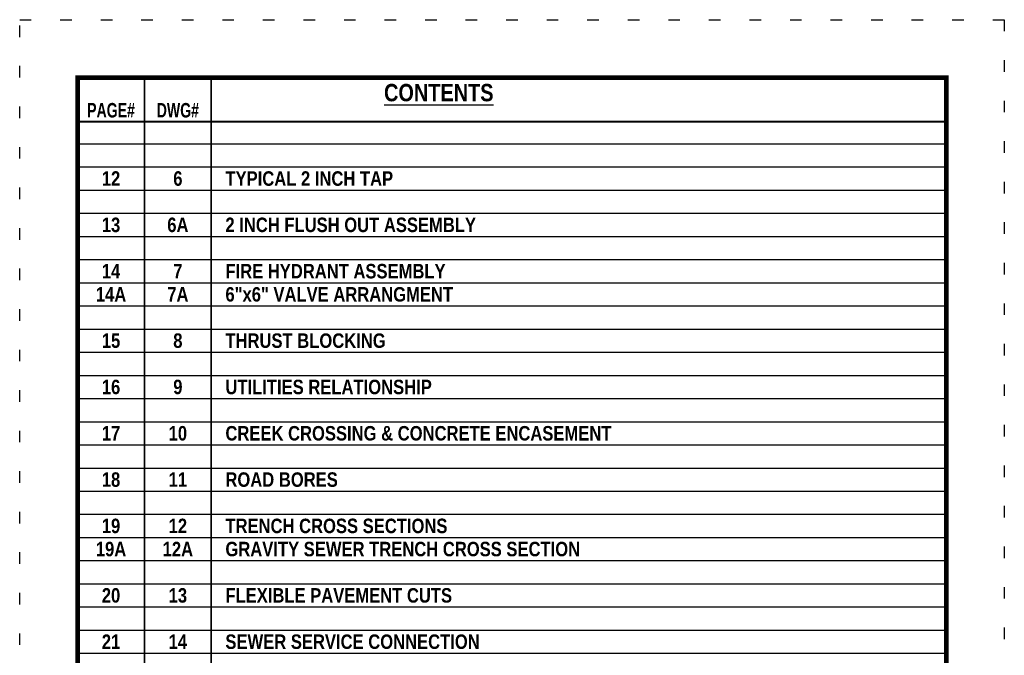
# Model space of a CAD drawing. Header units: feet. Extents: x -26.5 to 0.6, y 11.5 to 22.5.
# Tile 412 of 622: x -17.3 to -8.8, y 17 to 22.5. Entities that reach past the tile are written whole.
import ezdxf
from ezdxf.enums import TextEntityAlignment as Align

# ---------------------------------------------------------------- set-up
doc = ezdxf.new("R2010")
doc.units = ezdxf.units.FT
doc.header["$MEASUREMENT"] = 0
doc.linetypes.add('DOT2', pattern=[0.125, 0, -0.125])
doc.layers.get('0').update_dxf_attribs({"linetype": 'CONTINUOUS'})
doc.layers.get('DEFPOINTS').update_dxf_attribs({"linetype": 'CONTINUOUS'})
doc.layers.add('BORDER', color=252, linetype='CONTINUOUS')
doc.layers.add('TEXT', color=255, linetype='CONTINUOUS')
doc.styles.add('TECHNICAL', font='techb___.ttf', dxfattribs={"height": 0.1})

msp = doc.modelspace()

# ---------------------------------------------------------------- linework, layer by layer
at = {"const_width": 0.015}
for points in [[(-16.1751, 21.9959), (-16.1751, 13.0154)], [(-15.5981, 21.9959), (-15.5981, 13.0154)], [(-16.7521, 21.6154), (-9.2521, 21.6154)]]:
    msp.add_lwpolyline(points, dxfattribs=at)
for points in [[(-16.7521, 21.424), (-9.2521, 21.424)], [(-16.7521, 21.224), (-9.2521, 21.224)], [(-16.7521, 21.024), (-9.2521, 21.024)], [(-16.7521, 20.824), (-9.2521, 20.824)], [(-16.7521, 20.624), (-9.2521, 20.624)], [(-16.7521, 20.424), (-9.2521, 20.424)], [(-16.7521, 20.224), (-9.2521, 20.224)], [(-16.7521, 20.024), (-9.2521, 20.024)], [(-16.7521, 19.824), (-9.2521, 19.824)], [(-16.7521, 19.624), (-9.2521, 19.624)], [(-16.7521, 19.424), (-9.2521, 19.424)], [(-16.7521, 19.224), (-9.2521, 19.224)], [(-16.7521, 19.024), (-9.2521, 19.024)], [(-16.7521, 18.824), (-9.2521, 18.824)], [(-16.7521, 18.624), (-9.2521, 18.624)], [(-16.7521, 18.424), (-9.2521, 18.424)], [(-16.7521, 18.224), (-9.2521, 18.224)], [(-16.7521, 18.024), (-9.2521, 18.024)], [(-16.7521, 17.824), (-9.2521, 17.824)], [(-16.7521, 17.624), (-9.2521, 17.624)], [(-16.7521, 17.424), (-9.2521, 17.424)], [(-16.7521, 17.224), (-9.2521, 17.224)], [(-16.7521, 17.024), (-9.2521, 17.024)]]:
    msp.add_lwpolyline(points)
at = {"layer": 'BORDER', "color": 7, "const_width": 0.04}
msp.add_lwpolyline([(-16.7521, 11.9959), (-16.7521, 21.9959), (-9.2521, 21.9959), (-9.2521, 11.9959)], close=True, dxfattribs=at)
at = {"layer": 'DEFPOINTS', "color": 7, "linetype": 'DOT2', "ltscale": 2}
msp.add_lwpolyline([(-17.2521, 11.4959), (-17.2521, 22.4959), (-8.7521, 22.4959), (-8.7521, 11.4959)], close=True, dxfattribs=at)

# ---------------------------------------------------------------- texts
at = {"layer": 'BORDER', "color": 7, "style": 'TECHNICAL'}
msp.add_text('%%UCONTENTS', height=0.15, dxfattribs=at).set_placement((-14.1066, 21.7912))
at = {"layer": 'TEXT', "color": 7, "style": 'TECHNICAL', "width": 0.85}
for s, p in [('PAGE#', (-16.4636, 21.6514)), ('DWG#', (-15.8866, 21.6513))]:
    msp.add_text(s, height=0.125, dxfattribs=at).set_placement(p, align=Align.CENTER)
at = {"layer": 'TEXT', "color": 7, "style": 'TECHNICAL'}
for s, p in [('12', (-16.4636, 21.124)), ('6', (-15.8866, 21.124)), ('13', (-16.4636, 20.724)), ('6A', (-15.8866, 20.724)), ('14', (-16.4636, 20.324)), ('7', (-15.8866, 20.324)), ('14A', (-16.4636, 20.124)), ('7A', (-15.8866, 20.124)), ('15', (-16.4636, 19.724)), ('8', (-15.8866, 19.724)), ('16', (-16.4636, 19.324)), ('9', (-15.8866, 19.324)), ('17', (-16.4636, 18.924)), ('10', (-15.8866, 18.924)), ('18', (-16.4636, 18.524)), ('11', (-15.8866, 18.524)), ('19', (-16.4636, 18.124)), ('12', (-15.8866, 18.124)), ('19A', (-16.4636, 17.924)), ('12A', (-15.8866, 17.924)), ('20', (-16.4636, 17.524)), ('13', (-15.8866, 17.524)), ('21', (-16.4636, 17.124)), ('14', (-15.8866, 17.124))]:
    msp.add_text(s, height=0.125, dxfattribs=at).set_placement(p, align=Align.MIDDLE_CENTER)
for s, p in [('TYPICAL 2 INCH TAP', (-15.4761, 21.124)), ('2 INCH FLUSH OUT ASSEMBLY', (-15.4761, 20.724)), ('FIRE HYDRANT ASSEMBLY', (-15.4761, 20.324)), ('6"x6" VALVE ARRANGMENT', (-15.4761, 20.124)), ('THRUST BLOCKING', (-15.4761, 19.724)), ('UTILITIES RELATIONSHIP ', (-15.4761, 19.324)), ('CREEK CROSSING & CONCRETE ENCASEMENT', (-15.4761, 18.924)), ('ROAD BORES', (-15.4761, 18.524)), ('TRENCH CROSS SECTIONS', (-15.4761, 18.124)), ('GRAVITY SEWER TRENCH CROSS SECTION', (-15.4761, 17.924)), ('FLEXIBLE PAVEMENT CUTS', (-15.4761, 17.524)), ('SEWER SERVICE CONNECTION', (-15.4761, 17.124))]:
    msp.add_text(s, height=0.125, dxfattribs=at).set_placement(p, align=Align.MIDDLE_LEFT)

doc.saveas('drawing.dxf')
